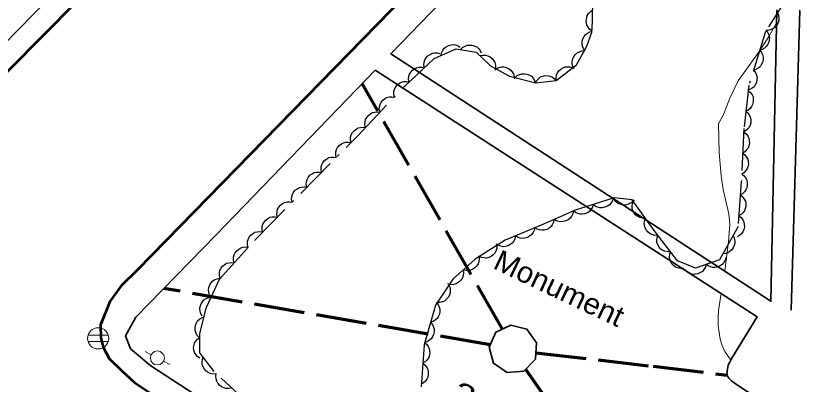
# Model space of a CAD drawing. Extents: x 356765 to 358572, y 5103174 to 5104650.
# Drawn here: x 357897.7 to 357953.8, y 5103530.6 to 5103557 of the extents above; entities that cross this region are included whole.
import ezdxf

# ---------------------------------------------------------------- set-up
doc = ezdxf.new("R2010")
doc.units = 0
doc.header["$LTSCALE"] = 0.6
doc.linetypes.add('DOT_DASHED', pattern=[7.7, 5, -1.2, 0.3, -1.2])
doc.linetypes.add('LONG_DASHED', pattern=[7.5, 6, -1.5])
for name, color, linetype, lineweight in [('2', 7, 'Continuous', 13), ('21', 7, 'Continuous', 53), ('22', 7, 'Continuous', 35), ('3', 7, 'Continuous', 140), ('36', 7, 'Continuous', 13), ('39', 7, 'Continuous', 35), ('44', 7, 'Continuous', 25)]:
    doc.layers.add(name, color=color, linetype=linetype, lineweight=lineweight)

msp = doc.modelspace()

# ---------------------------------------------------------------- linework, layer by layer
at = {"layer": '2'}
for points in [[(357948.4, 5103538.74), (357948.67, 5103540.86), (357948.77, 5103542.07), (357948.69, 5103542.84), (357948.29, 5103544.57), (357948.13, 5103545.57), (357947.99, 5103547.22), (357947.96, 5103549.28), (357948.33, 5103550), (357948.77, 5103551.12), (357949.36, 5103552.35), (357950.8, 5103554.38), (357951.59, 5103555.6), (357952.1, 5103556.52)], [(357948.83, 5103532.36), (357948.4, 5103533), (357948.2, 5103533.42), (357948.06, 5103533.87), (357947.92, 5103534.86), (357947.92, 5103535.38), (357947.95, 5103535.93), (357948.14, 5103537.13)]]:
    msp.add_lwpolyline(points, dxfattribs=at)
at = {"layer": '21'}
for points in [[(357965.78, 5103599.68), (357906.39, 5103538.83), (357905.22, 5103537.69), (357904.42, 5103536.57), (357904.05, 5103535.66), (357903.75, 5103534.9), (357903.78, 5103533.97), (357903.94, 5103533.3), (357904.38, 5103532.49), (357905.28, 5103531.61), (357906.18, 5103530.76), (357907.89, 5103529.62), (357909.79, 5103528.46), (357933.58, 5103513.38), (357961.16, 5103495.79)], [(357846.53, 5103502.66), (357866.19, 5103521.97), (357887.7, 5103543.55), (357911.58, 5103567.69)]]:
    msp.add_lwpolyline(points, dxfattribs=at)
at = {"layer": '22', "linetype": 'LONG_DASHED', "lineweight": 70}
for p, q in [((357932.5, 5103534.59), (357922.46, 5103552.17)), ((357931.61, 5103533.46), (357908.27, 5103537.5))]:
    msp.add_line(p, q, dxfattribs=at)
at = {"layer": '22'}
for points in [[(357887.54, 5103543.4), (357886.48, 5103544.42), (357902.45, 5103560.73), (357923.92, 5103582.46), (357946.05, 5103603.62), (357962.84, 5103620.36), (357965.15, 5103622.66), (357968.27, 5103625.77), (357977.81, 5103635.28), (357982.73, 5103640.18), (357998.72, 5103656.24), (358012.51, 5103670.01), (358013.39, 5103669.19)], [(357952.12, 5103557.44), (357951.7, 5103536.59), (357924.51, 5103554.29), (357933.02, 5103563.12), (357953.5, 5103583.94)], [(357953.15, 5103535.95), (357953.76, 5103557.38), (357953.75, 5103557.38)]]:
    msp.add_lwpolyline(points, dxfattribs=at)
msp.add_lwpolyline([(357923.39, 5103553.13), (357912.02, 5103541.34), (357906.27, 5103535.45), (357905.54, 5103534.11), (357905.89, 5103533.18), (357907.34, 5103531.96), (357913.58, 5103527.9), (357933.74, 5103515.12), (357941.15, 5103510.38), (357944.54, 5103516.29), (357951.86, 5103529.03), (357950.01, 5103530.13), (357949.17, 5103530.68), (357948.88, 5103530.88), (357948.68, 5103531.08), (357948.56, 5103531.28), (357948.56, 5103531.3), (357948.56, 5103531.59), (357948.64, 5103532), (357948.76, 5103532.23), (357948.91, 5103532.51), (357950.71, 5103535.47)], close=True, dxfattribs=at)
at = {"layer": '22', "linetype": 'LONG_DASHED', "lineweight": 70}
for points in [[(357934.88, 5103532.9), (357943.27, 5103531.93), (357948.56, 5103531.3)], [(357934.14, 5103531.72), (357937.45, 5103527), (357944.54, 5103516.29)]]:
    msp.add_lwpolyline(points, dxfattribs=at)
at = {"layer": '36'}
for p, q in [((357904.3, 5103534.16), (357902.85, 5103534.16)), ((357902.85, 5103533.7), (357904.3, 5103533.7)), ((357906.94, 5103533), (357907.38, 5103532.76)), ((357908.7, 5103532.05), (357908.26, 5103532.29))]:
    msp.add_line(p, q, dxfattribs=at)
for centre, radius in [((357903.5805, 5103533.9294), 0.7588), ((357907.8162, 5103532.5267), 0.5)]:
    msp.add_circle(centre, radius, dxfattribs=at)
at = {"layer": '39'}
msp.add_lwpolyline([(357934.94, 5103533.62), (357934.25, 5103534.59), (357933.1, 5103534.88), (357932.03, 5103534.38), (357931.54, 5103533.3), (357931.86, 5103532.15), (357932.83, 5103531.48), (357934.02, 5103531.59), (357934.85, 5103532.44), (357934.94, 5103533.62)], close=True, dxfattribs=at)
at = {"layer": '44', "linetype": 'DOT_DASHED'}
for points in [[(357914.59, 5103529.04), (357911.87, 5103531.55), (357910.86, 5103532.89), (357910.85, 5103534.27), (357911.32, 5103536.15), (357912.25, 5103538.17), (357914.83, 5103541.01), (357922.15, 5103548.43), (357925.53, 5103552), (357927.61, 5103553.95), (357929.18, 5103554.64), (357930.62, 5103554.41), (357931.65, 5103553.44), (357933, 5103552.69), (357934.89, 5103552.21), (357936.35, 5103552.37), (357937.79, 5103553.51), (357938.54, 5103554.85), (357938.89, 5103555.83), (357938.93, 5103556.59), (357938.97, 5103559.11)], [(357953.13, 5103558.77), (357951.31, 5103555.89), (357950.13, 5103552.05), (357949.76, 5103548.94), (357949.58, 5103545.13), (357949.35, 5103541.94), (357948.02, 5103539.56), (357946.3, 5103538.96), (357945.02, 5103539.48), (357943.43, 5103541.55), (357941.78, 5103543.85), (357940.48, 5103543.99), (357937.6, 5103543.06), (357935.26, 5103542.04), (357932.68, 5103540.95), (357930.55, 5103539.6), (357928.95, 5103538.16), (357927.71, 5103536.31), (357926.89, 5103533.46), (357926.67, 5103530.26)]]:
    msp.add_lwpolyline(points, dxfattribs=at)
at = {"layer": '44'}
for points in [[(357938.92, 5103555.91), (357938.75, 5103556.03), (357938.62, 5103556.19), (357938.54, 5103556.33), (357938.5, 5103556.5), (357938.48, 5103556.68), (357938.52, 5103556.87), (357938.56, 5103557.03), (357938.66, 5103557.17), (357938.79, 5103557.31), (357938.94, 5103557.41)], [(357952.16, 5103557.24), (357952.25, 5103557.05), (357952.27, 5103556.85), (357952.27, 5103556.68), (357952.22, 5103556.51), (357952.13, 5103556.35), (357952, 5103556.21), (357951.88, 5103556.1), (357951.72, 5103556.03), (357951.54, 5103555.98), (357951.36, 5103555.97)], [(357938.41, 5103554.49), (357938.29, 5103554.66), (357938.22, 5103554.85), (357938.19, 5103555.01), (357938.2, 5103555.19), (357938.25, 5103555.37), (357938.34, 5103555.53), (357938.44, 5103555.67), (357938.58, 5103555.77), (357938.74, 5103555.86), (357938.92, 5103555.9)], [(357951.34, 5103555.98), (357951.47, 5103555.82), (357951.55, 5103555.63), (357951.59, 5103555.47), (357951.58, 5103555.3), (357951.54, 5103555.12), (357951.45, 5103554.94), (357951.37, 5103554.81), (357951.23, 5103554.7), (357951.07, 5103554.6), (357950.9, 5103554.55)], [(357928.1, 5103554.17), (357928.14, 5103554.37), (357928.24, 5103554.55), (357928.33, 5103554.69), (357928.47, 5103554.8), (357928.63, 5103554.89), (357928.82, 5103554.93), (357928.98, 5103554.96), (357929.15, 5103554.93), (357929.33, 5103554.87), (357929.48, 5103554.77)], [(357929.5, 5103554.59), (357929.64, 5103554.74), (357929.82, 5103554.84), (357929.97, 5103554.91), (357930.15, 5103554.92), (357930.33, 5103554.91), (357930.51, 5103554.85), (357930.66, 5103554.78), (357930.79, 5103554.66), (357930.91, 5103554.52), (357930.98, 5103554.35)], [(357937.62, 5103553.21), (357937.53, 5103553.39), (357937.49, 5103553.59), (357937.49, 5103553.76), (357937.53, 5103553.93), (357937.61, 5103554.1), (357937.73, 5103554.25), (357937.84, 5103554.36), (357938, 5103554.44), (357938.17, 5103554.5), (357938.35, 5103554.52)], [(357950.9, 5103554.55), (357951.03, 5103554.39), (357951.11, 5103554.2), (357951.15, 5103554.04), (357951.14, 5103553.86), (357951.1, 5103553.68), (357951.01, 5103553.51), (357950.93, 5103553.37), (357950.79, 5103553.26), (357950.63, 5103553.17), (357950.46, 5103553.12)], [(357926.91, 5103553.29), (357926.88, 5103553.5), (357926.9, 5103553.7), (357926.95, 5103553.86), (357927.04, 5103554.01), (357927.17, 5103554.15), (357927.33, 5103554.25), (357927.47, 5103554.33), (357927.64, 5103554.36), (357927.83, 5103554.36), (357928, 5103554.32)], [(357930.89, 5103554.16), (357931.09, 5103554.2), (357931.29, 5103554.19), (357931.46, 5103554.15), (357931.61, 5103554.07), (357931.76, 5103553.96), (357931.87, 5103553.8), (357931.95, 5103553.66), (357932, 5103553.49), (357932.01, 5103553.31), (357931.98, 5103553.13)], [(357925.82, 5103552.27), (357925.78, 5103552.47), (357925.81, 5103552.68), (357925.85, 5103552.83), (357925.95, 5103552.98), (357926.07, 5103553.12), (357926.23, 5103553.23), (357926.38, 5103553.3), (357926.55, 5103553.33), (357926.73, 5103553.33), (357926.91, 5103553.29)], [(357932.05, 5103553.22), (357932.23, 5103553.31), (357932.43, 5103553.35), (357932.6, 5103553.36), (357932.77, 5103553.31), (357932.94, 5103553.24), (357933.09, 5103553.12), (357933.2, 5103553), (357933.28, 5103552.85), (357933.34, 5103552.67), (357933.36, 5103552.49)], [(357933.4, 5103552.59), (357933.55, 5103552.73), (357933.74, 5103552.81), (357933.89, 5103552.86), (357934.07, 5103552.86), (357934.25, 5103552.83), (357934.43, 5103552.76), (357934.57, 5103552.68), (357934.69, 5103552.55), (357934.79, 5103552.39), (357934.85, 5103552.22)], [(357936.34, 5103552.36), (357936.33, 5103552.57), (357936.37, 5103552.77), (357936.43, 5103552.93), (357936.53, 5103553.07), (357936.67, 5103553.19), (357936.84, 5103553.28), (357936.99, 5103553.35), (357937.16, 5103553.36), (357937.35, 5103553.35), (357937.52, 5103553.29)], [(357950.46, 5103553.12), (357950.59, 5103552.95), (357950.66, 5103552.76), (357950.71, 5103552.6), (357950.7, 5103552.43), (357950.66, 5103552.25), (357950.57, 5103552.08), (357950.49, 5103551.94), (357950.35, 5103551.83), (357950.19, 5103551.73), (357950.02, 5103551.68)], [(357924.77, 5103551.2), (357924.72, 5103551.4), (357924.74, 5103551.6), (357924.77, 5103551.76), (357924.86, 5103551.92), (357924.97, 5103552.06), (357925.13, 5103552.18), (357925.27, 5103552.26), (357925.44, 5103552.3), (357925.62, 5103552.31), (357925.8, 5103552.28)], [(357934.85, 5103552.21), (357934.95, 5103552.39), (357935.09, 5103552.53), (357935.22, 5103552.64), (357935.38, 5103552.7), (357935.56, 5103552.73), (357935.76, 5103552.72), (357935.92, 5103552.7), (357936.07, 5103552.62), (357936.22, 5103552.51), (357936.34, 5103552.37)], [(357923.74, 5103550.11), (357923.69, 5103550.31), (357923.71, 5103550.51), (357923.74, 5103550.67), (357923.83, 5103550.83), (357923.94, 5103550.97), (357924.09, 5103551.09), (357924.23, 5103551.17), (357924.41, 5103551.21), (357924.59, 5103551.22), (357924.77, 5103551.2)], [(357950.08, 5103551.67), (357950.24, 5103551.53), (357950.35, 5103551.36), (357950.42, 5103551.21), (357950.44, 5103551.03), (357950.44, 5103550.85), (357950.38, 5103550.67), (357950.32, 5103550.52), (357950.21, 5103550.38), (357950.07, 5103550.26), (357949.91, 5103550.18)], [(357922.71, 5103549.02), (357922.66, 5103549.22), (357922.68, 5103549.42), (357922.71, 5103549.58), (357922.79, 5103549.74), (357922.91, 5103549.88), (357923.06, 5103550), (357923.2, 5103550.08), (357923.37, 5103550.12), (357923.56, 5103550.13), (357923.74, 5103550.11)], [(357949.91, 5103550.18), (357950.07, 5103550.04), (357950.17, 5103549.87), (357950.24, 5103549.72), (357950.27, 5103549.55), (357950.26, 5103549.36), (357950.21, 5103549.18), (357950.14, 5103549.03), (357950.03, 5103548.89), (357949.89, 5103548.77), (357949.73, 5103548.69)], [(357921.67, 5103547.93), (357921.63, 5103548.13), (357921.64, 5103548.33), (357921.68, 5103548.5), (357921.76, 5103548.65), (357921.88, 5103548.79), (357922.03, 5103548.91), (357922.17, 5103548.99), (357922.34, 5103549.03), (357922.53, 5103549.05), (357922.71, 5103549.02)], [(357949.75, 5103548.69), (357949.92, 5103548.56), (357950.04, 5103548.4), (357950.11, 5103548.25), (357950.15, 5103548.08), (357950.16, 5103547.9), (357950.12, 5103547.71), (357950.07, 5103547.55), (357949.96, 5103547.41), (357949.83, 5103547.28), (357949.68, 5103547.19)], [(357920.61, 5103546.87), (357920.57, 5103547.07), (357920.59, 5103547.28), (357920.63, 5103547.44), (357920.71, 5103547.59), (357920.83, 5103547.73), (357920.99, 5103547.84), (357921.13, 5103547.93), (357921.3, 5103547.96), (357921.49, 5103547.97), (357921.66, 5103547.94)], [(357919.56, 5103545.8), (357919.52, 5103546.01), (357919.54, 5103546.21), (357919.57, 5103546.37), (357919.66, 5103546.52), (357919.78, 5103546.66), (357919.93, 5103546.78), (357920.08, 5103546.86), (357920.25, 5103546.89), (357920.43, 5103546.9), (357920.61, 5103546.87)], [(357949.68, 5103547.19), (357949.84, 5103547.06), (357949.96, 5103546.9), (357950.04, 5103546.76), (357950.08, 5103546.58), (357950.09, 5103546.4), (357950.05, 5103546.21), (357950, 5103546.06), (357949.89, 5103545.91), (357949.76, 5103545.78), (357949.61, 5103545.69)], [(357918.5, 5103544.73), (357918.46, 5103544.94), (357918.48, 5103545.14), (357918.52, 5103545.3), (357918.61, 5103545.45), (357918.73, 5103545.6), (357918.88, 5103545.71), (357919.02, 5103545.79), (357919.19, 5103545.83), (357919.38, 5103545.83), (357919.56, 5103545.8)], [(357949.62, 5103545.69), (357949.78, 5103545.56), (357949.9, 5103545.39), (357949.98, 5103545.25), (357950.01, 5103545.07), (357950.01, 5103544.89), (357949.97, 5103544.7), (357949.91, 5103544.55), (357949.8, 5103544.41), (357949.67, 5103544.28), (357949.51, 5103544.19)], [(357917.45, 5103543.67), (357917.41, 5103543.87), (357917.43, 5103544.07), (357917.47, 5103544.23), (357917.55, 5103544.39), (357917.67, 5103544.53), (357917.83, 5103544.64), (357917.97, 5103544.72), (357918.14, 5103544.76), (357918.33, 5103544.77), (357918.5, 5103544.73)], [(357940.42, 5103543.97), (357940.36, 5103543.77), (357940.25, 5103543.6), (357940.14, 5103543.47), (357940, 5103543.38), (357939.83, 5103543.31), (357939.64, 5103543.28), (357939.47, 5103543.27), (357939.3, 5103543.32), (357939.13, 5103543.4), (357938.99, 5103543.51)], [(357941.91, 5103543.84), (357941.77, 5103543.68), (357941.6, 5103543.57), (357941.45, 5103543.5), (357941.28, 5103543.47), (357941.1, 5103543.47), (357940.91, 5103543.53), (357940.76, 5103543.59), (357940.62, 5103543.7), (357940.5, 5103543.84), (357940.42, 5103544)], [(357949.51, 5103544.19), (357949.68, 5103544.06), (357949.79, 5103543.9), (357949.87, 5103543.75), (357949.9, 5103543.58), (357949.9, 5103543.39), (357949.86, 5103543.21), (357949.8, 5103543.05), (357949.7, 5103542.91), (357949.56, 5103542.79), (357949.4, 5103542.7)], [(357916.4, 5103542.6), (357916.36, 5103542.8), (357916.38, 5103543.01), (357916.41, 5103543.17), (357916.5, 5103543.32), (357916.62, 5103543.46), (357916.77, 5103543.57), (357916.92, 5103543.65), (357917.09, 5103543.69), (357917.27, 5103543.7), (357917.45, 5103543.67)], [(357938.99, 5103543.51), (357938.93, 5103543.31), (357938.82, 5103543.14), (357938.72, 5103543.01), (357938.57, 5103542.92), (357938.4, 5103542.85), (357938.21, 5103542.82), (357938.05, 5103542.81), (357937.88, 5103542.86), (357937.71, 5103542.94), (357937.57, 5103543.05)], [(357942.73, 5103542.53), (357942.52, 5103542.52), (357942.33, 5103542.57), (357942.17, 5103542.64), (357942.04, 5103542.75), (357941.92, 5103542.89), (357941.83, 5103543.06), (357941.78, 5103543.22), (357941.77, 5103543.39), (357941.79, 5103543.58), (357941.86, 5103543.74)], [(357937.57, 5103543.05), (357937.53, 5103542.84), (357937.44, 5103542.66), (357937.34, 5103542.52), (357937.2, 5103542.42), (357937.04, 5103542.33), (357936.85, 5103542.28), (357936.69, 5103542.26), (357936.52, 5103542.29), (357936.34, 5103542.35), (357936.19, 5103542.45)], [(357915.34, 5103541.53), (357915.3, 5103541.74), (357915.32, 5103541.94), (357915.36, 5103542.1), (357915.45, 5103542.25), (357915.57, 5103542.39), (357915.72, 5103542.51), (357915.86, 5103542.59), (357916.03, 5103542.62), (357916.22, 5103542.63), (357916.4, 5103542.6)], [(357936.19, 5103542.45), (357936.15, 5103542.24), (357936.06, 5103542.06), (357935.97, 5103541.93), (357935.83, 5103541.82), (357935.66, 5103541.73), (357935.48, 5103541.68), (357935.32, 5103541.66), (357935.14, 5103541.69), (357934.97, 5103541.75), (357934.82, 5103541.85)], [(357943.6, 5103541.31), (357943.4, 5103541.3), (357943.2, 5103541.35), (357943.05, 5103541.42), (357942.91, 5103541.53), (357942.79, 5103541.67), (357942.71, 5103541.84), (357942.65, 5103542), (357942.64, 5103542.17), (357942.67, 5103542.36), (357942.73, 5103542.53)], [(357949.4, 5103542.7), (357949.57, 5103542.57), (357949.69, 5103542.4), (357949.76, 5103542.25), (357949.79, 5103542.08), (357949.8, 5103541.9), (357949.75, 5103541.71), (357949.7, 5103541.56), (357949.59, 5103541.42), (357949.45, 5103541.29), (357949.3, 5103541.2)], [(357934.81, 5103541.85), (357934.77, 5103541.65), (357934.68, 5103541.47), (357934.58, 5103541.33), (357934.44, 5103541.23), (357934.28, 5103541.14), (357934.09, 5103541.1), (357933.93, 5103541.07), (357933.76, 5103541.11), (357933.58, 5103541.17), (357933.43, 5103541.27)], [(357914.31, 5103540.44), (357914.26, 5103540.64), (357914.27, 5103540.85), (357914.31, 5103541.01), (357914.39, 5103541.16), (357914.5, 5103541.31), (357914.65, 5103541.43), (357914.79, 5103541.52), (357914.96, 5103541.56), (357915.14, 5103541.58), (357915.32, 5103541.55)], [(357933.43, 5103541.27), (357933.39, 5103541.06), (357933.3, 5103540.88), (357933.2, 5103540.75), (357933.06, 5103540.64), (357932.9, 5103540.56), (357932.71, 5103540.51), (357932.55, 5103540.49), (357932.38, 5103540.52), (357932.2, 5103540.59), (357932.05, 5103540.68)], [(357944.53, 5103540.12), (357944.32, 5103540.11), (357944.12, 5103540.16), (357943.97, 5103540.22), (357943.83, 5103540.32), (357943.7, 5103540.46), (357943.61, 5103540.63), (357943.55, 5103540.78), (357943.54, 5103540.96), (357943.56, 5103541.14), (357943.61, 5103541.31)], [(357948.99, 5103541.29), (357949.08, 5103541.11), (357949.12, 5103540.91), (357949.12, 5103540.74), (357949.08, 5103540.57), (357949, 5103540.4), (357948.88, 5103540.25), (357948.77, 5103540.14), (357948.61, 5103540.06), (357948.44, 5103540), (357948.26, 5103539.98)], [(357913.3, 5103539.33), (357913.25, 5103539.53), (357913.27, 5103539.74), (357913.3, 5103539.9), (357913.38, 5103540.05), (357913.49, 5103540.2), (357913.64, 5103540.32), (357913.78, 5103540.41), (357913.95, 5103540.45), (357914.13, 5103540.47), (357914.31, 5103540.44)], [(357932.1, 5103540.58), (357932.1, 5103540.38), (357932.03, 5103540.18), (357931.96, 5103540.03), (357931.84, 5103539.91), (357931.69, 5103539.79), (357931.52, 5103539.72), (357931.36, 5103539.67), (357931.18, 5103539.68), (357931, 5103539.71), (357930.84, 5103539.78)], [(357945.44, 5103538.93), (357945.23, 5103538.92), (357945.03, 5103538.97), (357944.88, 5103539.03), (357944.74, 5103539.14), (357944.62, 5103539.27), (357944.53, 5103539.44), (357944.46, 5103539.59), (357944.45, 5103539.77), (357944.47, 5103539.95), (357944.53, 5103540.12)], [(357912.3, 5103538.22), (357912.25, 5103538.42), (357912.26, 5103538.63), (357912.29, 5103538.79), (357912.37, 5103538.94), (357912.48, 5103539.09), (357912.63, 5103539.21), (357912.77, 5103539.3), (357912.94, 5103539.34), (357913.13, 5103539.36), (357913.3, 5103539.33)], [(357930.8, 5103539.83), (357930.83, 5103539.62), (357930.8, 5103539.42), (357930.75, 5103539.26), (357930.66, 5103539.11), (357930.53, 5103538.98), (357930.37, 5103538.88), (357930.22, 5103538.8), (357930.05, 5103538.78), (357929.86, 5103538.78), (357929.69, 5103538.82)], [(357948.48, 5103539.72), (357948.43, 5103539.52), (357948.32, 5103539.35), (357948.21, 5103539.22), (357948.07, 5103539.12), (357947.9, 5103539.04), (357947.71, 5103539.01), (357947.55, 5103539), (357947.38, 5103539.04), (357947.21, 5103539.12), (357947.06, 5103539.23)], [(357929.69, 5103538.82), (357929.72, 5103538.62), (357929.68, 5103538.42), (357929.64, 5103538.26), (357929.54, 5103538.11), (357929.41, 5103537.98), (357929.25, 5103537.87), (357929.11, 5103537.8), (357928.93, 5103537.77), (357928.75, 5103537.78), (357928.57, 5103537.82)], [(357947.06, 5103539.23), (357947.01, 5103539.02), (357946.9, 5103538.85), (357946.8, 5103538.72), (357946.65, 5103538.63), (357946.48, 5103538.55), (357946.29, 5103538.52), (357946.13, 5103538.51), (357945.96, 5103538.55), (357945.79, 5103538.62), (357945.65, 5103538.73)], [(357911.65, 5103536.87), (357911.54, 5103537.05), (357911.49, 5103537.24), (357911.47, 5103537.41), (357911.5, 5103537.58), (357911.57, 5103537.76), (357911.67, 5103537.91), (357911.78, 5103538.04), (357911.93, 5103538.13), (357912.1, 5103538.2), (357912.28, 5103538.23)], [(357928.67, 5103537.74), (357928.75, 5103537.54), (357928.76, 5103537.34), (357928.76, 5103537.18), (357928.7, 5103537.01), (357928.61, 5103536.85), (357928.48, 5103536.71), (357928.35, 5103536.6), (357928.19, 5103536.54), (357928.01, 5103536.49), (357927.83, 5103536.49)], [(357911.02, 5103535.51), (357910.92, 5103535.69), (357910.87, 5103535.88), (357910.85, 5103536.05), (357910.88, 5103536.22), (357910.94, 5103536.39), (357911.05, 5103536.55), (357911.15, 5103536.68), (357911.3, 5103536.77), (357911.47, 5103536.84), (357911.65, 5103536.87)], [(357927.77, 5103536.52), (357927.9, 5103536.36), (357927.98, 5103536.17), (357928.03, 5103536.01), (357928.02, 5103535.84), (357927.99, 5103535.66), (357927.91, 5103535.48), (357927.82, 5103535.34), (357927.69, 5103535.23), (357927.53, 5103535.13), (357927.36, 5103535.08)], [(357910.78, 5103534.01), (357910.64, 5103534.16), (357910.56, 5103534.35), (357910.51, 5103534.5), (357910.51, 5103534.68), (357910.54, 5103534.86), (357910.61, 5103535.04), (357910.69, 5103535.18), (357910.82, 5103535.3), (357910.98, 5103535.4), (357911.15, 5103535.46)], [(357927.36, 5103535.08), (357927.49, 5103534.92), (357927.57, 5103534.73), (357927.61, 5103534.57), (357927.61, 5103534.4), (357927.57, 5103534.21), (357927.49, 5103534.04), (357927.4, 5103533.9), (357927.27, 5103533.79), (357927.11, 5103533.69), (357926.94, 5103533.64)], [(357910.86, 5103532.5), (357910.69, 5103532.62), (357910.56, 5103532.77), (357910.47, 5103532.91), (357910.43, 5103533.08), (357910.41, 5103533.27), (357910.44, 5103533.46), (357910.48, 5103533.61), (357910.58, 5103533.76), (357910.7, 5103533.9), (357910.85, 5103534)], [(357926.9, 5103533.64), (357927.07, 5103533.52), (357927.18, 5103533.35), (357927.26, 5103533.2), (357927.29, 5103533.03), (357927.3, 5103532.85), (357927.25, 5103532.66), (357927.2, 5103532.51), (357927.09, 5103532.37), (357926.96, 5103532.24), (357926.8, 5103532.15)], [(357912, 5103531.38), (357911.79, 5103531.37), (357911.59, 5103531.42), (357911.44, 5103531.48), (357911.3, 5103531.59), (357911.18, 5103531.73), (357911.09, 5103531.9), (357911.03, 5103532.05), (357911.02, 5103532.22), (357911.04, 5103532.41), (357911.1, 5103532.58)], [(357926.8, 5103532.15), (357926.96, 5103532.02), (357927.08, 5103531.85), (357927.16, 5103531.71), (357927.19, 5103531.53), (357927.19, 5103531.35), (357927.15, 5103531.16), (357927.09, 5103531.01), (357926.99, 5103530.87), (357926.85, 5103530.74), (357926.7, 5103530.65)], [(357913.13, 5103530.39), (357912.93, 5103530.34), (357912.72, 5103530.35), (357912.56, 5103530.39), (357912.4, 5103530.47), (357912.26, 5103530.58), (357912.14, 5103530.73), (357912.06, 5103530.87), (357912.01, 5103531.04), (357912, 5103531.23), (357912.03, 5103531.41)]]:
    msp.add_lwpolyline(points, dxfattribs=at)

# ---------------------------------------------------------------- texts
at = {"layer": '3', "width": 1.35}
msp.add_text('23,7   ', height=1.5, rotation=334.619, dxfattribs=at).set_placement((357928.76, 5103529.57))
at = {"layer": '39', "width": 1.05}
msp.add_text('Monument', height=1.5, rotation=334.69, dxfattribs=at).set_placement((357931.74, 5103538.97))

doc.saveas('drawing.dxf')
